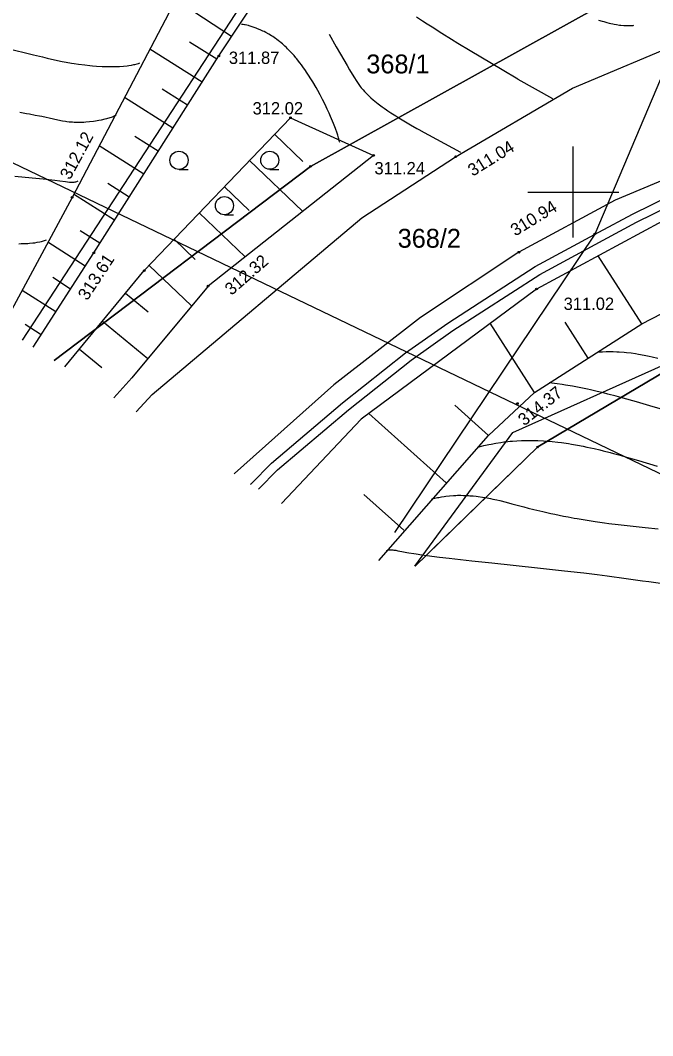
# Model space of a CAD drawing. Extents: x 7477803 to 7478145, y 5500698 to 5500984.
# Drawn here: x 7477869.5 to 7477904.4, y 5500753.5 to 5500809.5 of the extents above; entities that cross this region are included whole.
import ezdxf

# ---------------------------------------------------------------- set-up
doc = ezdxf.new("R2010")
doc.units = 0
for name, color, linetype in [('203-Punkt załamania granicy działki nie stabilizowany', 7, 'Continuous'), ('gr_dzialki', 7, 'Continuous'), ('gr_klasy', 7, 'Continuous'), ('jezdnia', 7, 'Continuous'), ('nr_dzialki', 7, 'Continuous'), ('ogr_symb', 7, 'Continuous'), ('pkt_wys', 7, 'Continuous'), ('robocza49', 7, 'Continuous'), ('rowy', 7, 'Continuous'), ('skarp_wypel', 7, 'Continuous'), ('skarpa_gora', 7, 'Continuous'), ('warst_ciagla', 7, 'Continuous'), ('warst_pogrub', 7, 'Continuous'), ('warst_przeryw', 7, 'Continuous'), ('zakresy', 7, 'Continuous'), ('zielen', 7, 'Continuous')]:
    doc.layers.add(name, color=color, linetype=linetype)

# ---------------------------------------------------------------- blocks, each defined once
blk = doc.blocks.new('203')
blk.add_circle((0, 0), 0.045)
blk = doc.blocks.new('801')
at = {"layer": 'pkt_wys'}
blk.add_circle((0, 0), 0.045, dxfattribs=at)
blk.add_circle((0, 0), 0.045, dxfattribs=at)
blk = doc.blocks.new('941_5')
at = {"layer": 'zielen'}
for p, q in [((-2.5, 0.46), (-2, 0.46)), ((2.5, 0.46), (3, 0.46)), ((0, -2.04), (0.5, -2.04))]:
    blk.add_line(p, q, dxfattribs=at)
for centre in [(-2.503, 0.963), (2.497, 0.963), (-0.003, -1.537)]:
    blk.add_circle(centre, 0.5, dxfattribs=at)

msp = doc.modelspace()

# ---------------------------------------------------------------- linework, layer by layer
at = {"layer": 'gr_dzialki'}
for points in [[(7477888.14, 5500820.17), (7477869.653, 5500791.837)], [(7477904.16, 5500811.76), (7477885.53, 5500801.41)], [(7477906.59, 5500810.42), (7477901.18, 5500797.68)], [(7477885.53, 5500801.41), (7477871.419, 5500790.723)], [(7477901.18, 5500797.68), (7477890.16, 5500781.242)], [(7477898.04, 5500785.95), (7477912.22, 5500794.37)], [(7477892.225, 5500780.293), (7477898.04, 5500785.95)]]:
    msp.add_lwpolyline(points, dxfattribs=at)
at = {"layer": 'gr_klasy'}
for points in [[(7477885.53, 5500801.41), (7477904.16, 5500811.76)], [(7477871.419, 5500790.723), (7477885.53, 5500801.41)], [(7477912.22, 5500794.37), (7477898.04, 5500785.95)], [(7477898.04, 5500785.95), (7477891.295, 5500779.389)]]:
    msp.add_lwpolyline(points, dxfattribs=at)
at = {"layer": 'jezdnia'}
for points in [[(7477875.926, 5500787.879), (7477876.814, 5500788.851), (7477888.353, 5500798.574), (7477893.52, 5500801.94), (7477899.965, 5500805.717), (7477906.333, 5500808.394), (7477918.837, 5500813.137), (7477925.266, 5500814.534), (7477933.655, 5500815.503), (7477941.064, 5500815.881), (7477951.515, 5500815.693), (7477966.065, 5500814.879), (7477981.427, 5500813.916), (7477996.758, 5500812.562), (7478008.149, 5500811.845)], [(7478007.787, 5500804.444), (7477996.226, 5500805.272), (7477980.454, 5500806.765), (7477965.783, 5500808.078), (7477950.842, 5500809.092), (7477941.412, 5500809.312), (7477933.642, 5500808.883), (7477925.833, 5500807.985), (7477921.044, 5500806.84), (7477908.409, 5500802.106), (7477902.302, 5500799.559), (7477897.005, 5500796.683), (7477891.579, 5500793.077), (7477886.813, 5500789.372), (7477881.349, 5500784.496), (7477881.326, 5500784.471)]]:
    msp.add_lwpolyline(points, dxfattribs=at)
at = {"layer": 'ogr_symb'}
msp.add_lwpolyline([(7477891.276, 5500779.392), (7477896.666, 5500786.743), (7477921.734, 5500797.99), (7477944.284, 5500798.315), (7477964.224, 5500797.617), (7478003.756, 5500796.28)], dxfattribs=at)
at = {"layer": 'robocza49'}
for p, q in [((7477900, 5500797.5), (7477900, 5500802.5)), ((7477897.5, 5500800), (7477902.5, 5500800))]:
    msp.add_line(p, q, dxfattribs=at)
at = {"layer": 'rowy'}
for points in [[(7477882.663, 5500783.628), (7477883.714, 5500784.691), (7477887.616, 5500787.993), (7477891.069, 5500790.733), (7477893.37, 5500792.367), (7477898.157, 5500795.46), (7477901.645, 5500797.349), (7477903.482, 5500798.34), (7477908.951, 5500801.027), (7477910.397, 5500801.613), (7477915.985, 5500803.602), (7477918.748, 5500804.528), (7477921.007, 5500805.169), (7477923.387, 5500805.687), (7477925.587, 5500806.001), (7477928.524, 5500806.439), (7477933.015, 5500806.909), (7477936.106, 5500807.119), (7477938.45, 5500807.283), (7477947.545, 5500807.324), (7477950.612, 5500807.294), (7477969.481, 5500806.086), (7477989.149, 5500804.495), (7477997.163, 5500803.784)], [(7477882.233, 5500783.899), (7477882.256, 5500783.927), (7477883.374, 5500785.059), (7477887.299, 5500788.38), (7477890.768, 5500791.133), (7477893.089, 5500792.781), (7477897.902, 5500795.891), (7477901.407, 5500797.789), (7477903.253, 5500798.785), (7477908.747, 5500801.483)], [(7477874.697, 5500788.654), (7477875.683, 5500789.76)]]:
    msp.add_lwpolyline(points, dxfattribs=at)
at = {"layer": 'skarp_wypel'}
for p, q in [((7477881.184, 5500808.565), (7477878.1, 5500810.601)), ((7477879.557, 5500806.045), (7477876.673, 5500807.876)), ((7477880.361, 5500807.311), (7477878.866, 5500808.26)), ((7477878.753, 5500804.779), (7477877.364, 5500805.66)), ((7477877.949, 5500803.512), (7477875.277, 5500805.209)), ((7477877.145, 5500802.246), (7477875.862, 5500803.061)), ((7477883.55, 5500803.18), (7477885.114, 5500801.684)), ((7477876.341, 5500800.98), (7477873.881, 5500802.542)), ((7477882.168, 5500801.734), (7477885.094, 5500798.936)), ((7477875.536, 5500799.714), (7477874.36, 5500800.461)), ((7477880.785, 5500800.289), (7477882.147, 5500798.986)), ((7477874.732, 5500798.447), (7477872.485, 5500799.874)), ((7477879.403, 5500798.843), (7477881.925, 5500796.432)), ((7477873.928, 5500797.181), (7477872.852, 5500797.864)), ((7477873.121, 5500795.917), (7477871.071, 5500797.232)), ((7477878.021, 5500797.398), (7477879.181, 5500796.289)), ((7477903.767, 5500792.731), (7477901.362, 5500796.486)), ((7477876.638, 5500795.952), (7477878.971, 5500793.721)), ((7477872.31, 5500794.655), (7477871.336, 5500795.28)), ((7477871.5, 5500793.392), (7477869.65, 5500794.58)), ((7477875.345, 5500794.428), (7477876.595, 5500793.397)), ((7477874.072, 5500792.886), (7477876.565, 5500790.829)), ((7477897.871, 5500788.956), (7477895.431, 5500792.767)), ((7477900.819, 5500790.843), (7477899.546, 5500792.832)), ((7477870.69, 5500792.13), (7477869.815, 5500792.692)), ((7477872.799, 5500791.343), (7477874.035, 5500790.324)), ((7477893, 5500783.977), (7477888.746, 5500787.794)), ((7477895.338, 5500786.582), (7477893.474, 5500788.254)), ((7477890.663, 5500781.372), (7477888.468, 5500783.341))]:
    msp.add_line(p, q, dxfattribs=at)
at = {"layer": 'skarpa_gora'}
for points in [[(7477896.354, 5500816.303), (7477887.581, 5500819.233), (7477880.086, 5500814.385), (7477872.402, 5500799.706), (7477868.556, 5500792.528)], [(7477870.261, 5500791.453), (7477873.595, 5500796.648), (7477880.484, 5500807.495), (7477885.365, 5500814.891), (7477889.544, 5500816.495), (7477896.354, 5500816.303)], [(7478007.749, 5500802.055), (7477980.618, 5500803.745), (7477949.546, 5500805.521), (7477933.975, 5500805.774), (7477921.168, 5500803.47), (7477908.381, 5500800.266), (7477897.978, 5500794.654), (7477888.325, 5500787.474), (7477883.93, 5500782.828)], [(7477871.995, 5500790.359), (7477876.376, 5500795.671), (7477884.427, 5500804.09), (7477889, 5500802.015)], [(7477889, 5500802.015), (7477879.887, 5500794.815), (7477875.683, 5500789.76)], [(7477889.282, 5500779.695), (7477895.338, 5500786.582), (7477897.871, 5500788.956), (7477903.767, 5500792.731), (7477909.966, 5500795.925), (7477913.206, 5500797.237), (7477923.556, 5500799.006), (7477930.426, 5500800.345), (7477933.868, 5500800.938), (7477937.366, 5500800.835), (7477947.862, 5500800.525), (7477951.313, 5500800.09), (7477958.091, 5500798.34), (7477959.924, 5500797.862), (7477975.395, 5500787.769), (7477983.174, 5500779.337)]]:
    msp.add_lwpolyline(points, dxfattribs=at)
at = {"layer": 'warst_ciagla'}
msp.add_line((7477891.593, 5500803.39), (7477893.791, 5500802.189), dxfattribs=at)
for points in [[(7477886.554, 5500808.689), (7477886.95, 5500807.99), (7477887.175, 5500807.597), (7477887.539, 5500806.969), (7477887.684, 5500806.723), (7477887.912, 5500806.348), (7477888.073, 5500806.096), (7477888.152, 5500805.979), (7477888.196, 5500805.917), (7477888.27, 5500805.819), (7477888.326, 5500805.748), (7477888.424, 5500805.629), (7477888.508, 5500805.533), (7477888.558, 5500805.478), (7477888.652, 5500805.383), (7477888.72, 5500805.317), (7477888.853, 5500805.193), (7477888.986, 5500805.077), (7477889.075, 5500805.002), (7477889.258, 5500804.855), (7477889.477, 5500804.691), (7477889.579, 5500804.618), (7477889.719, 5500804.52), (7477889.791, 5500804.471), (7477889.958, 5500804.361), (7477890.219, 5500804.194), (7477890.398, 5500804.084), (7477890.761, 5500803.867), (7477891.031, 5500803.709), (7477891.386, 5500803.506), (7477891.561, 5500803.408), (7477891.593, 5500803.39)], [(7477868.834, 5500807.912), (7477869.76, 5500807.69), (7477870.281, 5500807.563), (7477870.776, 5500807.441), (7477871.035, 5500807.379), (7477871.437, 5500807.287), (7477871.857, 5500807.199), (7477872.073, 5500807.157), (7477872.367, 5500807.105), (7477872.517, 5500807.08), (7477872.746, 5500807.045), (7477873.097, 5500806.999), (7477873.38, 5500806.968), (7477873.523, 5500806.954), (7477873.739, 5500806.937), (7477874.064, 5500806.918), (7477874.279, 5500806.911), (7477874.386, 5500806.909), (7477874.546, 5500806.908), (7477874.756, 5500806.911), (7477874.86, 5500806.914), (7477875.013, 5500806.921), (7477875.238, 5500806.938), (7477875.431, 5500806.959), (7477875.526, 5500806.972), (7477875.663, 5500806.993), (7477875.797, 5500807.019), (7477875.861, 5500807.033), (7477875.987, 5500807.064), (7477876.048, 5500807.081), (7477876.136, 5500807.108)], [(7477872.713, 5500800.598), (7477872.633, 5500800.563), (7477872.583, 5500800.546), (7477872.551, 5500800.536), (7477872.488, 5500800.523), (7477872.442, 5500800.518), (7477872.411, 5500800.516), (7477872.349, 5500800.516), (7477872.254, 5500800.524), (7477872.035, 5500800.556), (7477871.716, 5500800.599), (7477871.453, 5500800.63), (7477870.803, 5500800.698), (7477870.2, 5500800.757), (7477869.239, 5500800.845)], [(7477905.558, 5500787.835), (7477904.212, 5500788.227), (7477903.488, 5500788.434), (7477902.738, 5500788.642), (7477902.355, 5500788.746), (7477901.895, 5500788.866), (7477901.663, 5500788.925), (7477901.311, 5500789.011), (7477900.955, 5500789.093), (7477900.775, 5500789.133), (7477900.413, 5500789.21), (7477900.23, 5500789.246), (7477899.953, 5500789.298), (7477899.579, 5500789.362), (7477899.39, 5500789.391), (7477899.104, 5500789.432), (7477898.815, 5500789.469), (7477898.669, 5500789.485)]]:
    msp.add_lwpolyline(points, dxfattribs=at)
at = {"layer": 'warst_pogrub'}
for points in [[(7477901.384, 5500809.474), (7477901.586, 5500809.411), (7477901.673, 5500809.386), (7477901.788, 5500809.354), (7477901.845, 5500809.338), (7477901.971, 5500809.307), (7477902.063, 5500809.285), (7477902.184, 5500809.259), (7477902.243, 5500809.248), (7477902.374, 5500809.224), (7477902.543, 5500809.199), (7477902.625, 5500809.189), (7477902.784, 5500809.175), (7477902.853, 5500809.171), (7477902.943, 5500809.168), (7477902.987, 5500809.167), (7477903.085, 5500809.168), (7477903.156, 5500809.171), (7477903.248, 5500809.178), (7477903.294, 5500809.182), (7477903.342, 5500809.188)], [(7477892.186, 5500783.075), (7477892.299, 5500783.106), (7477892.374, 5500783.125), (7477892.524, 5500783.159), (7477892.598, 5500783.175), (7477892.746, 5500783.202), (7477892.893, 5500783.226), (7477892.99, 5500783.239), (7477893.183, 5500783.261), (7477893.397, 5500783.278), (7477893.538, 5500783.284), (7477893.631, 5500783.287), (7477893.815, 5500783.289), (7477893.952, 5500783.286), (7477894.042, 5500783.283), (7477894.221, 5500783.274), (7477894.31, 5500783.268), (7477894.484, 5500783.252), (7477894.656, 5500783.233), (7477894.769, 5500783.219), (7477894.992, 5500783.187), (7477895.265, 5500783.141), (7477895.444, 5500783.107), (7477895.561, 5500783.083), (7477895.792, 5500783.033), (7477895.962, 5500782.993), (7477896.296, 5500782.911), (7477896.623, 5500782.825), (7477897.055, 5500782.709), (7477897.27, 5500782.651), (7477897.512, 5500782.588), (7477897.836, 5500782.507), (7477897.998, 5500782.467), (7477898.323, 5500782.391), (7477898.759, 5500782.293), (7477898.977, 5500782.246), (7477899.469, 5500782.145), (7477899.716, 5500782.097), (7477900.047, 5500782.036), (7477900.212, 5500782.006), (7477900.544, 5500781.95), (7477900.988, 5500781.879), (7477901.21, 5500781.845), (7477901.712, 5500781.775), (7477901.964, 5500781.742), (7477902.468, 5500781.681), (7477902.97, 5500781.624), (7477903.63, 5500781.551), (7477903.954, 5500781.515), (7477904.667, 5500781.432)]]:
    msp.add_lwpolyline(points, dxfattribs=at)
at = {"layer": 'warst_przeryw'}
msp.add_line((7477896.94, 5500806.214), (7477898.857, 5500805.146), dxfattribs=at)
for points in [[(7477896.94, 5500806.214), (7477896.078, 5500806.725), (7477894.313, 5500807.786), (7477893.643, 5500808.191), (7477893.292, 5500808.406), (7477892.757, 5500808.737), (7477892.222, 5500809.074), (7477891.959, 5500809.243), (7477891.702, 5500809.411), (7477891.366, 5500809.635)], [(7477887.136, 5500802.735), (7477887.131, 5500802.767), (7477887.115, 5500802.841), (7477887.093, 5500802.927), (7477887.075, 5500802.991), (7477887.03, 5500803.132), (7477886.991, 5500803.249), (7477886.898, 5500803.503), (7477886.791, 5500803.777), (7477886.74, 5500803.903), (7477886.633, 5500804.158), (7477886.549, 5500804.348), (7477886.454, 5500804.558), (7477886.39, 5500804.695), (7477886.26, 5500804.963), (7477886.194, 5500805.094), (7477886.061, 5500805.348), (7477885.927, 5500805.594), (7477885.837, 5500805.754), (7477885.656, 5500806.061), (7477885.554, 5500806.227), (7477885.417, 5500806.442), (7477885.349, 5500806.546), (7477885.211, 5500806.748), (7477885.15, 5500806.835), (7477885.068, 5500806.948), (7477885.027, 5500807.004), (7477884.934, 5500807.126), (7477884.865, 5500807.216), (7477884.772, 5500807.332), (7477884.726, 5500807.388), (7477884.621, 5500807.512), (7477884.48, 5500807.67), (7477884.41, 5500807.746), (7477884.269, 5500807.891), (7477884.206, 5500807.953), (7477884.122, 5500808.032), (7477884.08, 5500808.071), (7477883.986, 5500808.156), (7477883.914, 5500808.217), (7477883.819, 5500808.295), (7477883.772, 5500808.333), (7477883.664, 5500808.414), (7477883.592, 5500808.466), (7477883.447, 5500808.564), (7477883.374, 5500808.611), (7477883.226, 5500808.699), (7477883.074, 5500808.782), (7477882.971, 5500808.835), (7477882.902, 5500808.869), (7477882.76, 5500808.934), (7477882.614, 5500808.997), (7477882.54, 5500809.026), (7477882.43, 5500809.068), (7477882.266, 5500809.125), (7477882.159, 5500809.157), (7477882.107, 5500809.171), (7477882.031, 5500809.19), (7477881.933, 5500809.209), (7477881.887, 5500809.216), (7477881.819, 5500809.224), (7477881.756, 5500809.227), (7477881.726, 5500809.227)], [(7477874.801, 5500804.213), (7477874.759, 5500804.191), (7477874.663, 5500804.147), (7477874.553, 5500804.106), (7477874.473, 5500804.079), (7477874.298, 5500804.028), (7477874.204, 5500804.004), (7477874.006, 5500803.96), (7477873.868, 5500803.934), (7477873.679, 5500803.902), (7477873.583, 5500803.888), (7477873.366, 5500803.862), (7477873.15, 5500803.843), (7477873.043, 5500803.837), (7477872.887, 5500803.83), (7477872.811, 5500803.829), (7477872.663, 5500803.83), (7477872.52, 5500803.835), (7477872.427, 5500803.841), (7477872.247, 5500803.857), (7477872.116, 5500803.873), (7477872.03, 5500803.885), (7477871.863, 5500803.912), (7477871.619, 5500803.959), (7477871.145, 5500804.062), (7477870.968, 5500804.101), (7477870.73, 5500804.151), (7477870.611, 5500804.175), (7477870.371, 5500804.223), (7477870.05, 5500804.283), (7477869.888, 5500804.312), (7477869.522, 5500804.374)], [(7477870.969, 5500797.348), (7477870.917, 5500797.328), (7477870.81, 5500797.292), (7477870.695, 5500797.261), (7477870.616, 5500797.242), (7477870.451, 5500797.209), (7477870.323, 5500797.189), (7477870.235, 5500797.178), (7477870.055, 5500797.159), (7477869.964, 5500797.152), (7477869.779, 5500797.141), (7477869.593, 5500797.135), (7477869.468, 5500797.133)], [(7477901.318, 5500791.177), (7477901.416, 5500791.186), (7477901.612, 5500791.2), (7477901.809, 5500791.207), (7477901.941, 5500791.209), (7477902.204, 5500791.207), (7477902.402, 5500791.199), (7477902.533, 5500791.192), (7477902.793, 5500791.172), (7477902.922, 5500791.159), (7477903.178, 5500791.129), (7477903.429, 5500791.095), (7477903.593, 5500791.069), (7477903.912, 5500791.013), (7477904.171, 5500790.961), (7477904.338, 5500790.926), (7477904.662, 5500790.851)], [(7477894.745, 5500785.937), (7477894.946, 5500785.991), (7477895.08, 5500786.024), (7477895.346, 5500786.085), (7477895.479, 5500786.113), (7477895.742, 5500786.162), (7477896.003, 5500786.204), (7477896.176, 5500786.228), (7477896.29, 5500786.242), (7477896.518, 5500786.266), (7477896.646, 5500786.278), (7477896.899, 5500786.296), (7477897.15, 5500786.308), (7477897.316, 5500786.313), (7477897.426, 5500786.315), (7477897.645, 5500786.315), (7477897.888, 5500786.311), (7477898.049, 5500786.306), (7477898.368, 5500786.289), (7477898.525, 5500786.278), (7477898.836, 5500786.251), (7477899.142, 5500786.217), (7477899.344, 5500786.192), (7477899.477, 5500786.173), (7477899.74, 5500786.134), (7477899.904, 5500786.108), (7477900.227, 5500786.052), (7477900.544, 5500785.992), (7477900.751, 5500785.949), (7477901.157, 5500785.861), (7477901.454, 5500785.791), (7477901.648, 5500785.743), (7477902.028, 5500785.646), (7477902.214, 5500785.596), (7477902.576, 5500785.496), (7477902.928, 5500785.396), (7477903.598, 5500785.201), (7477904.628, 5500784.9)], [(7477904.809, 5500778.42), (7477904.151, 5500778.518), (7477903.816, 5500778.566), (7477903.048, 5500778.674), (7477902.657, 5500778.726), (7477902.127, 5500778.796), (7477901.859, 5500778.831), (7477901.316, 5500778.899), (7477900.579, 5500778.989), (7477900.205, 5500779.033), (7477899.348, 5500779.132), (7477898.035, 5500779.276), (7477895.515, 5500779.542), (7477894.417, 5500779.661), (7477893.161, 5500779.804), (7477892.624, 5500779.869), (7477891.929, 5500779.957), (7477891.663, 5500779.993), (7477891.35, 5500780.037), (7477891.211, 5500780.058), (7477890.942, 5500780.102), (7477890.83, 5500780.122), (7477890.642, 5500780.159), (7477890.364, 5500780.218), (7477890.244, 5500780.24), (7477890.133, 5500780.254), (7477890.077, 5500780.259), (7477889.992, 5500780.264), (7477889.909, 5500780.263), (7477889.868, 5500780.261), (7477889.789, 5500780.253), (7477889.751, 5500780.247), (7477889.697, 5500780.234)]]:
    msp.add_lwpolyline(points, dxfattribs=at)
at = {"layer": 'zakresy'}
msp.add_lwpolyline([(7477995.059, 5500962.348), (7477983.951, 5500968.084), (7477970.781, 5500968.613), (7477936.09, 5500958.171), (7477930.511, 5500954.336), (7477914.305, 5500958.58), (7477904.32, 5500957.41), (7477897.265, 5500950.868), (7477811.424, 5500829.338), (7477936.003, 5500769.492), (7478008.982, 5500726.585), (7478019.402, 5500721.781), (7478037.95, 5500734.97), (7478039.493, 5500755.094), (7478043.98, 5500765.708), (7478067.545, 5500795.068), (7478092.109, 5500820.25), (7478076.156, 5500837.989), (7478068.105, 5500851.146), (7478061.422, 5500873.298), (7478054.135, 5500876.371), (7478039.669, 5500897.644), (7478026.36, 5500915.23), (7478015.054, 5500927.728)], close=True, dxfattribs=at)

# ---------------------------------------------------------------- block references
at = {"layer": '203-Punkt załamania granicy działki nie stabilizowany'}
for p in [(7477885.53, 5500801.41), (7477901.18, 5500797.68), (7477898.04, 5500785.95)]:
    msp.add_blockref('203', p, dxfattribs=at)
at = {"layer": 'pkt_wys', "rotation": 0.0626175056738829}
for p in [(7477880.484, 5500807.495), (7477884.427, 5500804.09), (7477889, 5500802.015), (7477893.52, 5500801.94), (7477872.402, 5500799.706), (7477873.595, 5500796.648), (7477897.005, 5500796.683), (7477876.376, 5500795.671), (7477879.887, 5500794.815), (7477897.978, 5500794.654), (7477896.924, 5500788.343)]:
    msp.add_blockref('801', p, dxfattribs=at)
at = {"layer": 'zielen', "rotation": 0.0626175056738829}
msp.add_blockref('941_5', (7477880.789, 5500800.785), dxfattribs=at)

# ---------------------------------------------------------------- texts
at = {"layer": 'nr_dzialki'}
for s, p in [('368/1', (7477888.603, 5500806.535)), ('368/2', (7477890.33, 5500796.93))]:
    msp.add_text(s, height=1.04, dxfattribs=at).set_placement(p)
at = {"layer": 'pkt_wys'}
for s, rotation, p in [('311.87', 0.0626, (7477881.033, 5500807.056)), ('312.02', 0.0626, (7477882.339, 5500804.271)), ('312.12', 61.6366, (7477872.282, 5500800.63)), ('311.04', 31.764, (7477894.46, 5500800.837)), ('311.24', 0.0626, (7477889.051, 5500800.971)), ('310.94', 31.5974, (7477896.808, 5500797.54)), ('313.61', 56.6641, (7477873.235, 5500793.979)), ('312.32', 40.9444, (7477881.174, 5500794.272)), ('311.02', 0.0626, (7477899.469, 5500793.5)), ('314.37', 38.6979, (7477897.298, 5500787.079))]:
    msp.add_text(s, height=0.68, rotation=rotation, dxfattribs=at).set_placement(p)

doc.saveas('drawing.dxf')
